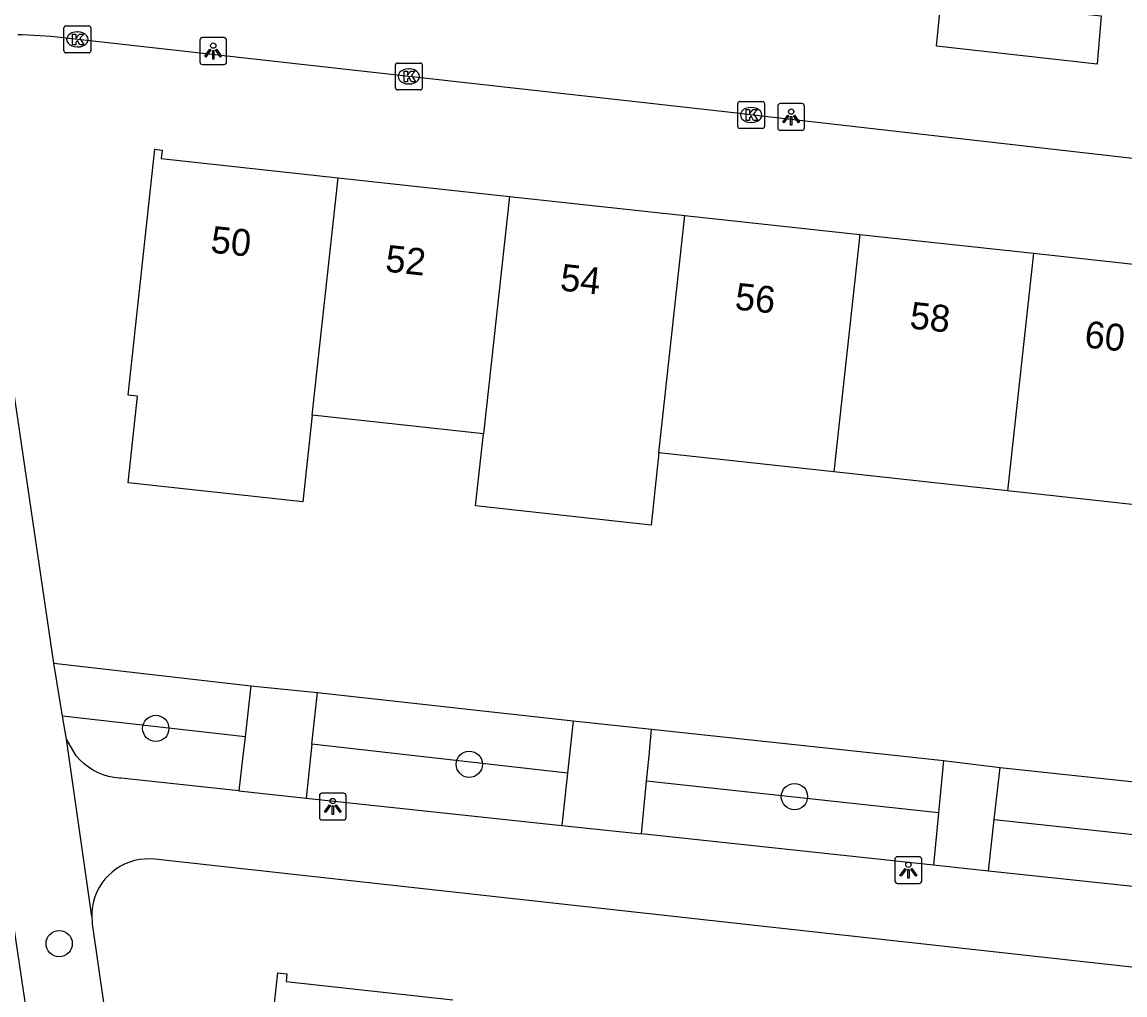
# Model space of a CAD drawing. Extents: x 162026 to 163499, y 387297 to 388169.
# Drawn here: x 162875.88 to 162916.94, y 387491.1 to 387527.33 of the extents above; entities that cross this region are included whole.
import ezdxf

# ---------------------------------------------------------------- set-up
doc = ezdxf.new("R2010")
doc.units = 0
for name, color, linetype in [('IMGEO_Boom', 7, 'Continuous'), ('IMGEO_Groenvoorziening', 7, 'Continuous'), ('IMGEO_Kolk', 7, 'Continuous'), ('IMGEO_Lichtpunt', 7, 'Continuous'), ('IMGEO_Pand', 7, 'Continuous'), ('IMGEO_Pand_nummerreeks', 7, 'Continuous'), ('IMGEO_Rijbaan_lokaal_open', 7, 'Continuous'), ('IMGEO_Voetpad_open', 7, 'Continuous')]:
    doc.layers.add(name, color=color, linetype=linetype)

msp = doc.modelspace()

# ---------------------------------------------------------------- linework, layer by layer
at = {"layer": 'IMGEO_Boom'}
for centre in [(162880.856, 387501.024), (162892.53, 387499.69), (162904.638, 387498.485), (162877.258, 387493.01)]:
    msp.add_circle(centre, 0.489, dxfattribs=at)
at = {"layer": 'IMGEO_Groenvoorziening'}
for points in [[(162877.057, 387503.449), (162884.397, 387502.611)], [(162886.875, 387502.362), (162896.393, 387501.308)], [(162884.178, 387500.713), (162877.385, 387501.477)], [(162899.321, 387501.001), (162908.591, 387500), (162910.183, 387499.828)], [(162896.185, 387499.362), (162886.668, 387500.433)], [(162912.302, 387499.57), (162923, 387498.424)], [(162909.998, 387497.887), (162899.132, 387499.06)], [(162912.081, 387497.633), (162922.807, 387496.484)]]:
    msp.add_lwpolyline(points, dxfattribs=at)
at = {"layer": 'IMGEO_Kolk'}
for p, q in [((162877.437, 387526.26), (162877.437, 387527.112)), ((162877.512, 387527.186), (162878.364, 387527.186)), ((162877.925, 387526.966), (162877.95, 387526.966)), ((162878.438, 387527.112), (162878.438, 387526.26)), ((162878.364, 387526.186), (162877.512, 387526.186)), ((162877.948, 387526.406), (162877.923, 387526.406)), ((162889.78, 387524.881), (162889.78, 387525.733)), ((162889.855, 387525.807), (162890.707, 387525.807)), ((162890.781, 387525.733), (162890.781, 387524.881)), ((162890.268, 387525.587), (162890.293, 387525.587)), ((162890.291, 387525.027), (162890.266, 387525.027)), ((162890.707, 387524.807), (162889.855, 387524.807)), ((162902.524, 387523.444), (162902.524, 387524.296)), ((162902.599, 387524.37), (162903.451, 387524.37)), ((162903.012, 387524.15), (162903.037, 387524.15)), ((162903.525, 387524.296), (162903.525, 387523.444)), ((162903.451, 387523.37), (162902.599, 387523.37)), ((162903.035, 387523.59), (162903.01, 387523.59))]:
    msp.add_line(p, q, dxfattribs=at)
for points in [[(162877.437, 387526.26), (162877.437, 387527.112)], [(162877.512, 387527.186), (162878.364, 387527.186)], [(162877.758, 387526.886), (162877.881, 387526.886), (162877.881, 387526.735), (162878.011, 387526.886), (162878.175, 387526.886), (162878.029, 387526.735), (162878.182, 387526.486), (162878.03, 387526.486), (162877.945, 387526.65), (162877.881, 387526.583), (162877.881, 387526.486), (162877.758, 387526.486), (162877.758, 387526.886)], [(162878.438, 387527.112), (162878.438, 387526.26)], [(162878.364, 387526.186), (162877.512, 387526.186)], [(162889.78, 387524.881), (162889.78, 387525.733)], [(162889.855, 387525.807), (162890.707, 387525.807)], [(162890.781, 387525.733), (162890.781, 387524.881)], [(162890.101, 387525.507), (162890.224, 387525.507), (162890.224, 387525.356), (162890.354, 387525.507), (162890.518, 387525.507), (162890.372, 387525.356), (162890.525, 387525.107), (162890.373, 387525.107), (162890.288, 387525.271), (162890.224, 387525.204), (162890.224, 387525.107), (162890.101, 387525.107), (162890.101, 387525.507)], [(162890.707, 387524.807), (162889.855, 387524.807)], [(162902.524, 387523.444), (162902.524, 387524.296)], [(162902.599, 387524.37), (162903.451, 387524.37)], [(162902.845, 387524.07), (162902.968, 387524.07), (162902.968, 387523.919), (162903.098, 387524.07), (162903.262, 387524.07), (162903.116, 387523.919), (162903.269, 387523.67), (162903.117, 387523.67), (162903.032, 387523.834), (162902.968, 387523.767), (162902.968, 387523.67), (162902.845, 387523.67), (162902.845, 387524.07)], [(162903.525, 387524.296), (162903.525, 387523.444)], [(162903.451, 387523.37), (162902.599, 387523.37)]]:
    msp.add_lwpolyline(points, dxfattribs=at)
for centre, start, end in [((162877.514, 387527.11), 91.552, 178.448), ((162877.514, 387527.11), 91.552, 178.448), ((162878.362, 387527.11), 1.552, 88.448), ((162878.362, 387527.11), 1.552, 88.448), ((162877.514, 387526.262), 181.552, 268.448), ((162877.514, 387526.262), 181.552, 268.448), ((162878.362, 387526.262), 271.552, 358.448), ((162878.362, 387526.262), 271.552, 358.448), ((162889.857, 387525.731), 91.552, 178.448), ((162889.857, 387525.731), 91.552, 178.448), ((162890.705, 387525.731), 1.552, 88.448), ((162890.705, 387525.731), 1.552, 88.448), ((162889.857, 387524.883), 181.552, 268.448), ((162889.857, 387524.883), 181.552, 268.448), ((162890.705, 387524.883), 271.552, 358.448), ((162890.705, 387524.883), 271.552, 358.448), ((162902.601, 387524.294), 91.552, 178.448), ((162902.601, 387524.294), 91.552, 178.448), ((162903.449, 387524.294), 1.552, 88.448), ((162903.449, 387524.294), 1.552, 88.448), ((162902.601, 387523.446), 181.552, 268.448), ((162902.601, 387523.446), 181.552, 268.448), ((162903.449, 387523.446), 271.552, 358.448), ((162903.449, 387523.446), 271.552, 358.448)]:
    msp.add_arc(centre, 0.0765, start, end, dxfattribs=at)
for centre, major_axis, ratio, start_param, end_param in [((162877.924, 387526.686), (-0.387, 0.002), 0.722429, 4.712389, 7.853982), ((162877.949, 387526.686), (-0.39, 0.002), 0.717154, 1.570796, 4.712389), ((162890.267, 387525.307), (-0.387, 0.002), 0.722429, 4.712389, 7.853982), ((162890.292, 387525.307), (-0.39, 0.002), 0.717154, 1.570796, 4.712389), ((162903.011, 387523.87), (-0.387, 0.002), 0.722429, 4.712389, 7.853982), ((162903.036, 387523.87), (-0.39, 0.002), 0.717154, 1.570796, 4.712389)]:
    msp.add_ellipse(centre, major_axis=major_axis, ratio=ratio, start_param=start_param, end_param=end_param, dxfattribs=at)
at = {"layer": 'IMGEO_Lichtpunt'}
for p, q in [((162882.498, 387526.656), (162882.498, 387525.849)), ((162882.498, 387526.656), (162882.498, 387525.849)), ((162883.4, 387526.751), (162882.592, 387526.751)), ((162883.4, 387526.751), (162882.592, 387526.751)), ((162883.494, 387525.849), (162883.494, 387526.656)), ((162883.494, 387525.849), (162883.494, 387526.656)), ((162882.592, 387525.755), (162883.4, 387525.755)), ((162882.592, 387525.755), (162883.4, 387525.755)), ((162904.016, 387524.201), (162904.016, 387523.394)), ((162904.016, 387524.201), (162904.016, 387523.394)), ((162904.918, 387524.296), (162904.11, 387524.296)), ((162904.918, 387524.296), (162904.11, 387524.296)), ((162905.012, 387523.394), (162905.012, 387524.201)), ((162905.012, 387523.394), (162905.012, 387524.201)), ((162904.11, 387523.3), (162904.918, 387523.3)), ((162904.11, 387523.3), (162904.918, 387523.3)), ((162887.85, 387498.615), (162887.042, 387498.615)), ((162887.85, 387498.615), (162887.042, 387498.615)), ((162886.948, 387498.52), (162886.948, 387497.713)), ((162886.948, 387498.52), (162886.948, 387497.713)), ((162887.944, 387497.713), (162887.944, 387498.52)), ((162887.944, 387497.713), (162887.944, 387498.52)), ((162887.042, 387497.619), (162887.85, 387497.619)), ((162887.042, 387497.619), (162887.85, 387497.619)), ((162908.381, 387496.15), (162908.381, 387495.343)), ((162908.381, 387496.15), (162908.381, 387495.343)), ((162909.283, 387496.245), (162908.475, 387496.245)), ((162909.283, 387496.245), (162908.475, 387496.245)), ((162909.377, 387495.343), (162909.377, 387496.15)), ((162909.377, 387495.343), (162909.377, 387496.15)), ((162908.475, 387495.249), (162909.283, 387495.249)), ((162908.475, 387495.249), (162909.283, 387495.249))]:
    msp.add_line(p, q, dxfattribs=at)
for points in [[(162882.872, 387526.32), (162882.911, 387526.292), (162882.723, 387526.03), (162882.685, 387526.057), (162882.872, 387526.32)], [(162882.974, 387526.272), (162883.021, 387526.272), (162883.021, 387525.95), (162882.974, 387525.95), (162882.974, 387526.272)], [(162883.084, 387526.292), (162883.122, 387526.319), (162883.309, 387526.057), (162883.27, 387526.029), (162883.084, 387526.292)], [(162904.39, 387523.865), (162904.429, 387523.837), (162904.241, 387523.575), (162904.203, 387523.602), (162904.39, 387523.865)], [(162904.492, 387523.817), (162904.539, 387523.817), (162904.539, 387523.495), (162904.492, 387523.495), (162904.492, 387523.817)], [(162904.602, 387523.837), (162904.64, 387523.864), (162904.827, 387523.602), (162904.788, 387523.574), (162904.602, 387523.837)], [(162887.322, 387498.184), (162887.361, 387498.156), (162887.173, 387497.894), (162887.135, 387497.921), (162887.322, 387498.184)], [(162887.424, 387498.136), (162887.471, 387498.136), (162887.471, 387497.814), (162887.424, 387497.814), (162887.424, 387498.136)], [(162887.534, 387498.156), (162887.572, 387498.183), (162887.759, 387497.921), (162887.72, 387497.893), (162887.534, 387498.156)], [(162908.755, 387495.814), (162908.794, 387495.786), (162908.606, 387495.524), (162908.568, 387495.551), (162908.755, 387495.814)], [(162908.857, 387495.766), (162908.904, 387495.766), (162908.904, 387495.444), (162908.857, 387495.444), (162908.857, 387495.766)], [(162908.967, 387495.786), (162909.005, 387495.813), (162909.192, 387495.551), (162909.153, 387495.523), (162908.967, 387495.786)]]:
    msp.add_lwpolyline(points, dxfattribs=at)
for centre in [(162882.997, 387526.454), (162904.515, 387523.999), (162887.447, 387498.318), (162908.88, 387495.948)]:
    msp.add_circle(centre, 0.0994, dxfattribs=at)
for centre, start, end in [((162882.592, 387526.656), 90, 180), ((162882.592, 387526.656), 90, 180), ((162883.4, 387526.656), 0, 90), ((162883.4, 387526.656), 0, 90), ((162882.592, 387525.849), 180, 270), ((162882.592, 387525.849), 180, 270), ((162883.4, 387525.849), 270, 0), ((162883.4, 387525.849), 270, 360), ((162904.11, 387524.201), 90, 180), ((162904.11, 387524.201), 90, 180), ((162904.918, 387524.201), 0, 90), ((162904.918, 387524.201), 0, 90), ((162904.11, 387523.394), 180, 270), ((162904.11, 387523.394), 180, 270), ((162904.918, 387523.394), 270, 0), ((162904.918, 387523.394), 270, 360), ((162887.042, 387498.52), 90, 180), ((162887.042, 387498.52), 90, 180), ((162887.85, 387498.52), 0, 90), ((162887.85, 387498.52), 0, 90), ((162887.042, 387497.713), 180, 270), ((162887.042, 387497.713), 180, 270), ((162887.85, 387497.713), 270, 0), ((162887.85, 387497.713), 270, 360), ((162908.475, 387496.15), 90, 180), ((162908.475, 387496.15), 90, 180), ((162909.283, 387496.15), 0, 90), ((162909.283, 387496.15), 0, 90), ((162908.475, 387495.343), 180, 270), ((162908.475, 387495.343), 180, 270), ((162909.283, 387495.343), 270, 0), ((162909.283, 387495.343), 270, 360)]:
    msp.add_arc(centre, 0.0946, start, end, dxfattribs=at)
at = {"layer": 'IMGEO_Pand'}
for points in [[(162886.68, 387512.693), (162886.328, 387509.465), (162879.828, 387510.174), (162880.18, 387513.402), (162879.829, 387513.44), (162880.822, 387522.596), (162881.095, 387522.566), (162881.06, 387522.245), (162887.644, 387521.531)], [(162886.68, 387512.693), (162887.644, 387521.531)], [(162887.644, 387521.531), (162894.022, 387520.839)], [(162894.022, 387520.839), (162893.058, 387511.998)], [(162894.022, 387520.839), (162900.554, 387520.13)], [(162899.59, 387511.286), (162900.554, 387520.13)], [(162900.554, 387520.13), (162907.068, 387519.424)], [(162907.068, 387519.424), (162906.103, 387510.576)], [(162907.068, 387519.424), (162913.54, 387518.722)], [(162913.54, 387518.722), (162912.575, 387509.87)], [(162913.54, 387518.722), (162919.753, 387518.048)], [(162893.058, 387511.998), (162886.68, 387512.693)], [(162899.59, 387511.286), (162899.297, 387508.597), (162892.765, 387509.309), (162893.058, 387511.998)], [(162906.103, 387510.576), (162899.59, 387511.286)], [(162912.575, 387509.87), (162906.103, 387510.576)], [(162918.787, 387509.193), (162912.575, 387509.87)], [(162890.979, 387482.329), (162884.731, 387483.013), (162884.698, 387482.714), (162884.399, 387482.746), (162885.402, 387491.916), (162885.741, 387491.879), (162885.709, 387491.595), (162891.918, 387490.916)]]:
    msp.add_lwpolyline(points, dxfattribs=at)
at = {"layer": 'IMGEO_Rijbaan_lokaal_open'}
msp.add_lwpolyline([(162870.727, 387526.972), (162873.055, 387510.538), (162874.599, 387500), (162885.273, 387428.505), (162885.812, 387424.895), (162888.17, 387409.097)], dxfattribs=at)
at = {"layer": 'IMGEO_Voetpad_open'}
for points in [[(162910.103, 387528.208), (162916.056, 387527.563), (162915.905, 387525.77), (162909.922, 387526.435), (162910.103, 387528.208)], [(162936.642, 387518.424), (162936.59, 387518.628), (162936.52, 387518.828), (162936.433, 387519.019), (162936.328, 387519.203), (162936.208, 387519.376), (162936.073, 387519.538), (162935.924, 387519.687), (162935.762, 387519.823), (162935.589, 387519.943), (162935.405, 387520.047), (162935.213, 387520.135), (162935.014, 387520.205), (162934.947, 387520.224), (162902.993, 387523.872), (162902.494, 387523.94), (162876.954, 387526.795), (162875.888, 387526.855), (162875.717, 387526.853)], [(162877.057, 387503.449), (162873.929, 387524.623)], [(162877.385, 387501.477), (162877.057, 387503.449)], [(162884.397, 387502.611), (162884.178, 387500.713)], [(162884.397, 387502.611), (162886.875, 387502.362)], [(162886.668, 387500.433), (162886.875, 387502.362)], [(162877.527, 387500.625), (162877.385, 387501.477)], [(162896.393, 387501.308), (162896.185, 387499.362)], [(162896.393, 387501.308), (162899.321, 387501.001)], [(162878.47, 387494.015), (162877.527, 387500.625)], [(162883.945, 387498.698), (162879.567, 387499.166), (162879.499, 387499.17), (162879.294, 387499.195), (162879.093, 387499.238), (162878.896, 387499.298), (162878.706, 387499.376), (162878.523, 387499.471), (162878.349, 387499.582), (162878.186, 387499.707), (162878.035, 387499.847), (162877.897, 387500), (162877.527, 387500.625)], [(162884.178, 387500.713), (162884.096, 387500), (162883.945, 387498.698)], [(162899.132, 387499.06), (162899.224, 387500), (162899.321, 387501.001)], [(162886.668, 387500.433), (162886.454, 387498.429)], [(162910.183, 387499.828), (162909.998, 387497.887)], [(162910.183, 387499.828), (162912.302, 387499.57)], [(162912.081, 387497.633), (162912.302, 387499.57)], [(162896.185, 387499.362), (162895.976, 387497.411)], [(162898.939, 387497.094), (162899.132, 387499.06)], [(162883.945, 387498.698), (162886.454, 387498.429)], [(162886.454, 387498.429), (162895.976, 387497.411)], [(162909.998, 387497.887), (162909.811, 387495.931)], [(162895.976, 387497.411), (162898.939, 387497.094)], [(162911.861, 387495.711), (162912.081, 387497.633)], [(162909.811, 387495.931), (162898.939, 387497.094)], [(162939.433, 387489.672), (162880.819, 387496.152), (162880.63, 387496.165), (162880.441, 387496.16), (162880.254, 387496.139), (162880.068, 387496.101), (162879.887, 387496.047), (162879.712, 387495.977), (162879.543, 387495.891), (162879.383, 387495.791), (162879.232, 387495.677), (162879.092, 387495.55), (162878.964, 387495.41), (162878.849, 387495.26), (162878.748, 387495.101), (162878.662, 387494.933), (162878.591, 387494.757), (162878.536, 387494.577), (162878.497, 387494.391), (162878.475, 387494.204), (162878.47, 387494.015)], [(162911.861, 387495.711), (162909.811, 387495.931)], [(162922.615, 387494.561), (162911.861, 387495.711)], [(162878.47, 387494.015), (162878.481, 387493.826), (162878.491, 387493.749), (162881.517, 387472.711)]]:
    msp.add_lwpolyline(points, dxfattribs=at)

# ---------------------------------------------------------------- texts
at = {"layer": 'IMGEO_Pand_nummerreeks'}
for s, rotation, p in [('50', 353.8063, (162882.869, 387518.75)), ('52', 353.8088, (162889.371, 387518.045)), ('54', 353.8063, (162895.882, 387517.339)), ('56', 353.8088, (162902.39, 387516.633)), ('58', 353.8088, (162908.9, 387515.926)), ('60', 353.8088, (162915.408, 387515.22))]:
    msp.add_text(s, height=1, rotation=rotation, dxfattribs=at).set_placement(p)

doc.saveas('drawing.dxf')
